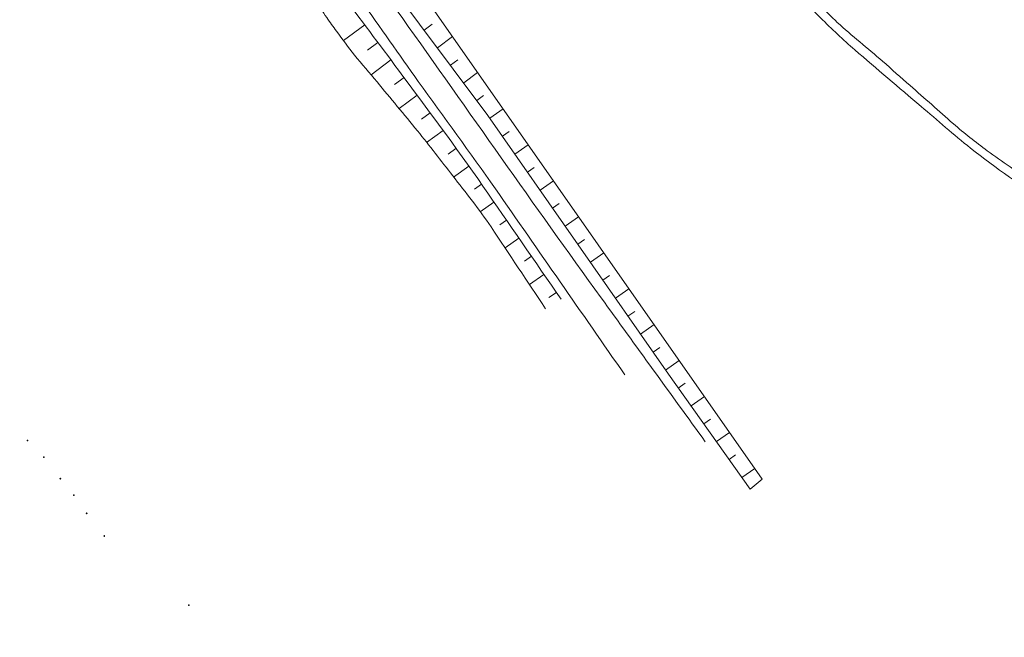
# Model space of a CAD drawing. Header units: metres. Extents: x 3425540 to 3446143, y 5432760 to 5444637.
# Tile 577 of 656: x 3442398 to 3442533, y 5437755 to 5437840. Entities that reach past the tile are written whole.
import ezdxf

# ---------------------------------------------------------------- set-up
doc = ezdxf.new("R2010")
doc.units = ezdxf.units.M
doc.layers.add('B_Bestand', color=9, linetype='Continuous', lineweight=18)
doc.layers.add('B_Böschung', color=9, linetype='Continuous', lineweight=18)

# ---------------------------------------------------------------- blocks, each defined once
blk = doc.blocks.new('091_GA')
at = {"color": 0, "linetype": 'ByBlock', "lineweight": -2}
for points in [[(0.5, 0, 0), (0.5, 0.1, 0), (0.5, 0.1, 0), (0.5, 0.2, 0), (0.4, 0.2, 0), (0.4, 0.3, 0), (0.4, 0.3, 0), (0.3, 0.4, 0), (0.3, 0.4, 0), (0.2, 0.5, 0), (0.2, 0.5, 0), (0.1, 0.5, 0), (0, 0.5, 0), (0, 0.5, 0), (-0.1, 0.5, 0), (-0.2, 0.5, 0), (-0.2, 0.5, 0), (-0.3, 0.4, 0), (-0.3, 0.4, 0), (-0.4, 0.3, 0), (-0.4, 0.3, 0), (-0.4, 0.2, 0), (-0.5, 0.2, 0), (-0.5, 0.1, 0), (-0.5, 0.1, 0), (-0.5, 0, 0), (-0.5, -0.1, 0), (-0.5, -0.1, 0), (-0.5, -0.2, 0), (-0.4, -0.2, 0), (-0.4, -0.3, 0), (-0.4, -0.3, 0), (-0.3, -0.4, 0), (-0.3, -0.4, 0), (-0.2, -0.5, 0), (-0.2, -0.5, 0), (-0.1, -0.5, 0), (0, -0.5, 0), (0, -0.5, 0), (0.1, -0.5, 0), (0.2, -0.5, 0), (0.2, -0.5, 0), (0.3, -0.4, 0), (0.3, -0.4, 0), (0.4, -0.3, 0), (0.4, -0.3, 0), (0.4, -0.2, 0), (0.5, -0.2, 0), (0.5, -0.1, 0), (0.5, -0.1, 0), (0.5, 0, 0)], [(0.4, 0, 0), (0.4, 0.1, 0), (0.4, 0.1, 0), (0.4, 0.2, 0), (0.4, 0.2, 0), (0.3, 0.3, 0), (0.3, 0.3, 0), (0.2, 0.3, 0), (0.2, 0.4, 0), (0.1, 0.4, 0), (0.1, 0.4, 0), (0, 0.4, 0), (0, 0.4, 0), (-0.1, 0.4, 0), (-0.1, 0.4, 0), (-0.2, 0.4, 0), (-0.2, 0.3, 0), (-0.3, 0.3, 0), (-0.3, 0.3, 0), (-0.4, 0.2, 0), (-0.4, 0.2, 0), (-0.4, 0.1, 0), (-0.4, 0.1, 0), (-0.4, 0, 0), (-0.4, -0.1, 0), (-0.4, -0.1, 0), (-0.4, -0.2, 0), (-0.4, -0.2, 0), (-0.3, -0.3, 0), (-0.3, -0.3, 0), (-0.2, -0.3, 0), (-0.2, -0.4, 0), (-0.1, -0.4, 0), (-0.1, -0.4, 0), (0, -0.4, 0), (0, -0.4, 0), (0.1, -0.4, 0), (0.1, -0.4, 0), (0.2, -0.4, 0), (0.2, -0.3, 0), (0.3, -0.3, 0), (0.3, -0.3, 0), (0.4, -0.2, 0), (0.4, -0.2, 0), (0.4, -0.1, 0), (0.4, -0.1, 0), (0.4, 0, 0)], [(0.3, 0, 0), (0.3, 0.1, 0), (0.3, 0.1, 0), (0.3, 0.2, 0), (0.3, 0.2, 0), (0.2, 0.2, 0), (0.2, 0.3, 0), (0.2, 0.3, 0), (0.1, 0.3, 0), (0.1, 0.3, 0), (0, 0.3, 0), (0, 0.3, 0), (-0.1, 0.3, 0), (-0.1, 0.3, 0), (-0.2, 0.3, 0), (-0.2, 0.3, 0), (-0.3, 0.2, 0), (-0.3, 0.2, 0), (-0.3, 0.1, 0), (-0.3, 0.1, 0), (-0.3, 0, 0), (-0.3, 0, 0), (-0.3, -0.1, 0), (-0.3, -0.1, 0), (-0.3, -0.2, 0), (-0.3, -0.2, 0), (-0.2, -0.3, 0), (-0.2, -0.3, 0), (-0.1, -0.3, 0), (-0.1, -0.3, 0), (0, -0.3, 0), (0, -0.3, 0), (0.1, -0.3, 0), (0.1, -0.3, 0), (0.2, -0.3, 0), (0.2, -0.3, 0), (0.2, -0.2, 0), (0.3, -0.2, 0), (0.3, -0.2, 0), (0.3, -0.1, 0), (0.3, -0.1, 0), (0.3, 0, 0)], [(0.3, 0, 0), (0.3, 0, 0), (0.2, 0.1, 0), (0.2, 0.1, 0), (0.2, 0.2, 0), (0.2, 0.2, 0), (0.1, 0.2, 0), (0.1, 0.2, 0), (0, 0.3, 0), (0, 0.3, 0), (0, 0.3, 0), (-0.1, 0.2, 0), (-0.1, 0.2, 0), (-0.2, 0.2, 0), (-0.2, 0.2, 0), (-0.2, 0.1, 0), (-0.2, 0.1, 0), (-0.3, 0, 0), (-0.3, 0, 0), (-0.3, 0, 0), (-0.2, -0.1, 0), (-0.2, -0.1, 0), (-0.2, -0.2, 0), (-0.2, -0.2, 0), (-0.1, -0.2, 0), (-0.1, -0.2, 0), (0, -0.3, 0), (0, -0.3, 0), (0, -0.3, 0), (0.1, -0.2, 0), (0.1, -0.2, 0), (0.2, -0.2, 0), (0.2, -0.2, 0), (0.2, -0.1, 0), (0.2, -0.1, 0), (0.3, 0, 0), (0.3, 0, 0)], [(0.2, 0, 0), (0.2, 0, 0), (0.2, 0.1, 0), (0.1, 0.1, 0), (0.1, 0.1, 0), (0.1, 0.2, 0), (0.1, 0.2, 0), (0, 0.2, 0), (0, 0.2, 0), (-0.1, 0.2, 0), (-0.1, 0.2, 0), (-0.1, 0.1, 0), (-0.1, 0.1, 0), (-0.2, 0.1, 0), (-0.2, 0, 0), (-0.2, 0, 0), (-0.2, 0, 0), (-0.2, -0.1, 0), (-0.1, -0.1, 0), (-0.1, -0.1, 0), (-0.1, -0.2, 0), (-0.1, -0.2, 0), (0, -0.2, 0), (0, -0.2, 0), (0.1, -0.2, 0), (0.1, -0.2, 0), (0.1, -0.1, 0), (0.1, -0.1, 0), (0.2, -0.1, 0), (0.2, 0, 0), (0.2, 0, 0)], [(0.1, 0, 0), (0.1, 0, 0), (0.1, 0.1, 0), (0.1, 0.1, 0), (0, 0.1, 0), (0, 0.1, 0), (0, 0.1, 0), (0, 0.1, 0), (-0.1, 0.1, 0), (-0.1, 0.1, 0), (-0.1, 0, 0), (-0.1, 0, 0), (-0.1, 0, 0), (-0.1, 0, 0), (-0.1, -0.1, 0), (-0.1, -0.1, 0), (0, -0.1, 0), (0, -0.1, 0), (0, -0.1, 0), (0, -0.1, 0), (0.1, -0.1, 0), (0.1, -0.1, 0), (0.1, 0, 0), (0.1, 0, 0)], [(0, 0, 0), (0, 0, 0), (0, 0, 0), (0, 0, 0), (0, 0, 0), (0, 0, 0), (0, 0, 0), (0, 0, 0), (0, 0, 0), (0, 0, 0), (0, 0, 0), (0, 0, 0), (0, 0, 0)]]:
    blk.add_polyline3d(points, dxfattribs=at)

msp = doc.modelspace()

# ---------------------------------------------------------------- linework, layer by layer
at = {"layer": 'B_Bestand'}
for points, knots in [([(3442399.9, 5437893.59), (3442407.94, 5437886.37), (3442415.98, 5437879.16), (3442424.01, 5437871.94), (3442425.98, 5437870.18), (3442427.95, 5437868.42), (3442429.91, 5437866.66), (3442431.41, 5437865.31), (3442432.74, 5437863.79), (3442434.05, 5437862.26), (3442436.71, 5437859.13), (3442439.33, 5437856), (3442441.7, 5437852.66), (3442444.69, 5437848.45), (3442447.67, 5437844.24), (3442450.65, 5437840.03), (3442459.72, 5437827.26), (3442468.67, 5437814.42), (3442477.85, 5437801.73), (3442482.59, 5437795.17), (3442487.34, 5437788.61), (3442492.09, 5437782.05)], [0, 0, 0, 0, 0.222901, 0.222901, 0.222901, 0.277349, 0.277349, 0.277349, 0.318895, 0.318895, 0.318895, 0.403322, 0.403322, 0.403322, 0.509834, 0.509834, 0.509834, 0.832875, 0.832875, 0.832875, 1, 1, 1, 1]), ([(3442481.09, 5437791.2), (3442475.19, 5437799.68), (3442469.3, 5437808.16), (3442463.4, 5437816.64), (3442459.97, 5437821.58), (3442456.35, 5437826.4), (3442452.87, 5437831.3), (3442450.24, 5437834.99), (3442447.65, 5437838.7), (3442445.03, 5437842.4), (3442443.61, 5437844.4), (3442442.18, 5437846.4), (3442440.72, 5437848.38), (3442438.97, 5437850.77), (3442437.02, 5437852.99), (3442435, 5437855.16), (3442433.27, 5437857.01), (3442431.51, 5437858.83), (3442429.64, 5437860.53), (3442427.88, 5437862.12), (3442426.11, 5437863.7), (3442424.35, 5437865.28), (3442424.03, 5437865.57), (3442423.72, 5437865.87), (3442423.39, 5437866.16), (3442423.13, 5437866.39), (3442422.75, 5437866.37), (3442422.42, 5437866.43), (3442422.22, 5437866.46), (3442422, 5437866.51), (3442421.8, 5437866.43), (3442421.43, 5437866.26), (3442421.18, 5437865.91), (3442420.83, 5437865.72), (3442419.58, 5437865.04), (3442418.32, 5437864.36), (3442417.05, 5437863.7), (3442416.41, 5437863.37), (3442415.77, 5437863.04), (3442415.12, 5437862.73), (3442414.36, 5437862.37), (3442413.57, 5437862.07), (3442412.74, 5437861.94), (3442411.16, 5437861.69), (3442409.56, 5437861.64), (3442407.99, 5437861.41), (3442404.79, 5437860.94), (3442401.59, 5437860.47), (3442398.4, 5437860)], [0, 0, 0, 0, 0.255817, 0.255817, 0.255817, 0.404878, 0.404878, 0.404878, 0.516984, 0.516984, 0.516984, 0.577887, 0.577887, 0.577887, 0.651111, 0.651111, 0.651111, 0.713794, 0.713794, 0.713794, 0.772454, 0.772454, 0.772454, 0.783255, 0.783255, 0.783255, 0.791539, 0.791539, 0.791539, 0.796625, 0.796625, 0.796625, 0.806507, 0.806507, 0.806507, 0.841937, 0.841937, 0.841937, 0.859804, 0.859804, 0.859804, 0.880482, 0.880482, 0.880482, 0.919957, 0.919957, 0.919957, 1, 1, 1, 1])]:
    msp.add_open_spline(points, degree=3, knots=knots, dxfattribs=at)
at = {"layer": 'B_Böschung'}
for p, q in [((3442445.54, 5437839.05), (3442442.64, 5437836.88)), ((3442453.69, 5437838.32), (3442454.75, 5437839.12)), ((3442455.48, 5437835.92), (3442457.54, 5437837.45)), ((3442447.34, 5437836.64), (3442445.91, 5437835.58)), ((3442449.13, 5437834.24), (3442446.41, 5437832.21)), ((3442457.28, 5437833.51), (3442458.27, 5437834.25)), ((3442459.07, 5437831.11), (3442460.98, 5437832.53)), ((3442450.92, 5437831.83), (3442449.62, 5437830.87)), ((3442452.7, 5437829.42), (3442450.25, 5437827.6)), ((3442460.87, 5437828.71), (3442461.78, 5437829.39)), ((3442454.48, 5437827), (3442453.32, 5437826.14)), ((3442462.65, 5437826.29), (3442464.46, 5437827.56)), ((3442456.26, 5437824.59), (3442454.01, 5437822.97)), ((3442464.37, 5437823.83), (3442465.27, 5437824.47)), ((3442466.08, 5437821.37), (3442467.9, 5437822.64)), ((3442458.01, 5437822.15), (3442456.94, 5437821.38)), ((3442459.76, 5437819.71), (3442457.7, 5437818.24)), ((3442467.8, 5437818.91), (3442468.71, 5437819.55)), ((3442461.5, 5437817.27), (3442460.53, 5437816.57)), ((3442469.51, 5437816.45), (3442471.34, 5437817.72)), ((3442463.21, 5437814.81), (3442461.32, 5437813.49)), ((3442471.23, 5437813.99), (3442472.14, 5437814.63)), ((3442464.92, 5437812.34), (3442463.99, 5437811.69)), ((3442472.95, 5437811.53), (3442474.78, 5437812.81)), ((3442466.63, 5437809.87), (3442464.72, 5437808.55)), ((3442474.66, 5437809.07), (3442475.58, 5437809.71)), ((3442476.38, 5437806.61), (3442478.22, 5437807.89)), ((3442468.33, 5437807.4), (3442467.36, 5437806.73)), ((3442470.04, 5437804.93), (3442468.05, 5437803.56)), ((3442478.09, 5437804.15), (3442479.02, 5437804.79)), ((3442471.74, 5437802.47), (3442470.73, 5437801.77)), ((3442479.81, 5437801.68), (3442481.66, 5437802.97)), ((3442481.52, 5437799.22), (3442482.45, 5437799.87)), ((3442483.24, 5437796.76), (3442485.1, 5437798.06)), ((3442484.96, 5437794.3), (3442485.89, 5437794.95)), ((3442486.67, 5437791.84), (3442488.54, 5437793.14)), ((3442488.4, 5437789.39), (3442489.33, 5437790.05)), ((3442490.14, 5437786.95), (3442491.97, 5437788.24)), ((3442491.88, 5437784.5), (3442492.78, 5437785.14)), ((3442493.62, 5437782.06), (3442495.41, 5437783.33)), ((3442495.36, 5437779.61), (3442496.24, 5437780.24)), ((3442497.09, 5437777.17), (3442498.85, 5437778.41)), ((3442498.24, 5437775.55), (3442499.87, 5437776.95))]:
    msp.add_line(p, q, dxfattribs=at)
for points in [[(3442448.31, 5437845.53), (3442462.39, 5437826.67), (3442487.07, 5437791.27), (3442498.24, 5437775.55)], [(3442448.31, 5437845.53), (3442455.06, 5437840.99), (3442499.87, 5437776.95)]]:
    msp.add_lwpolyline(points, dxfattribs=at)
for points, knots in [([(3442766.67, 5437631.65), (3442764.17, 5437633.95), (3442761.67, 5437636.25), (3442759.18, 5437638.56), (3442751.47, 5437645.67), (3442742.95, 5437651.84), (3442734.86, 5437658.51), (3442728.69, 5437663.59), (3442722.52, 5437668.69), (3442716.35, 5437673.77), (3442706.99, 5437681.47), (3442697.61, 5437689.14), (3442688.24, 5437696.82), (3442668.68, 5437712.83), (3442649.05, 5437728.75), (3442629.27, 5437744.49), (3442626.06, 5437747.04), (3442622.74, 5437749.46), (3442619.51, 5437751.99), (3442610.66, 5437758.95), (3442601.87, 5437766), (3442593.02, 5437772.98), (3442585.1, 5437779.22), (3442577.03, 5437785.3), (3442569.12, 5437791.57), (3442564.03, 5437795.61), (3442559.21, 5437799.98), (3442554.18, 5437804.08), (3442551.84, 5437805.98), (3442549.49, 5437807.87), (3442547.11, 5437809.71), (3442543.73, 5437812.33), (3442540.3, 5437814.87), (3442536.85, 5437817.4), (3442534.8, 5437818.92), (3442532.67, 5437820.31), (3442530.62, 5437821.83), (3442529.03, 5437823), (3442527.47, 5437824.22), (3442525.99, 5437825.52), (3442524.02, 5437827.26), (3442522.05, 5437829), (3442520.07, 5437830.75), (3442518.82, 5437831.85), (3442517.57, 5437832.96), (3442516.32, 5437834.06), (3442514.28, 5437835.86), (3442512.12, 5437837.52), (3442510.13, 5437839.38), (3442508.5, 5437840.9), (3442507.02, 5437842.56), (3442505.44, 5437844.13), (3442504.05, 5437845.52), (3442502.66, 5437846.89), (3442501.25, 5437848.26), (3442499.81, 5437849.66), (3442498.25, 5437850.92), (3442496.69, 5437852.2), (3442495.45, 5437853.21), (3442494.15, 5437854.1), (3442492.75, 5437854.89), (3442491, 5437855.87), (3442489.16, 5437856.57), (3442487.25, 5437857.14), (3442485.7, 5437857.6), (3442484.15, 5437858.06), (3442482.56, 5437858.2), (3442480, 5437858.43), (3442477.45, 5437858.61), (3442474.89, 5437858.82), (3442473.27, 5437858.96), (3442471.64, 5437859.13), (3442470.01, 5437859.26), (3442467.36, 5437859.48), (3442464.67, 5437859.32), (3442462.01, 5437859.07), (3442460.69, 5437858.95), (3442459.38, 5437858.75), (3442458.07, 5437858.51), (3442456.58, 5437858.24), (3442455.14, 5437857.72), (3442453.63, 5437857.51), (3442451.93, 5437857.28), (3442450.21, 5437857.16), (3442448.51, 5437856.95), (3442447.11, 5437856.78), (3442445.72, 5437856.53), (3442444.32, 5437856.38), (3442443.47, 5437856.29), (3442442.61, 5437856.35), (3442441.75, 5437856.32), (3442441.31, 5437856.31), (3442440.88, 5437856.35), (3442440.44, 5437856.2), (3442440.29, 5437856.15), (3442440.23, 5437855.96), (3442440.19, 5437855.82), (3442440.14, 5437855.65), (3442440.15, 5437855.41), (3442440.31, 5437855.26), (3442440.51, 5437855.08), (3442440.72, 5437855.03), (3442440.94, 5437855.01), (3442441.56, 5437854.95), (3442442.19, 5437854.89), (3442442.82, 5437854.95), (3442443.65, 5437855.02), (3442444.48, 5437855.12), (3442445.32, 5437855.2), (3442446.67, 5437855.31), (3442448.04, 5437855.3), (3442449.38, 5437855.51), (3442450.34, 5437855.66), (3442451.3, 5437855.84), (3442452.26, 5437856.01), (3442453.3, 5437856.2), (3442454.34, 5437856.38), (3442455.38, 5437856.57), (3442456.83, 5437856.83), (3442458.25, 5437857.18), (3442459.7, 5437857.45), (3442461.37, 5437857.76), (3442463.06, 5437857.96), (3442464.76, 5437858.07), (3442465.76, 5437858.14), (3442466.76, 5437858.15), (3442467.76, 5437858.14), (3442469.91, 5437858.1), (3442472.06, 5437858.04), (3442474.2, 5437857.89), (3442476.19, 5437857.74), (3442478.17, 5437857.52), (3442480.14, 5437857.26), (3442481.51, 5437857.08), (3442482.86, 5437856.84), (3442484.21, 5437856.57), (3442485.74, 5437856.26), (3442487.23, 5437855.83), (3442488.71, 5437855.32), (3442490.28, 5437854.79), (3442491.76, 5437854.12), (3442493.21, 5437853.32), (3442494.05, 5437852.86), (3442494.85, 5437852.35), (3442495.59, 5437851.76), (3442496.84, 5437850.75), (3442498.05, 5437849.73), (3442499.21, 5437848.63), (3442500.46, 5437847.45), (3442501.69, 5437846.27), (3442502.9, 5437845.06), (3442504.57, 5437843.4), (3442506.16, 5437841.65), (3442507.84, 5437840), (3442509.37, 5437838.49), (3442510.92, 5437837.02), (3442512.53, 5437835.62), (3442515.53, 5437833.02), (3442518.55, 5437830.46), (3442521.58, 5437827.89), (3442523.82, 5437825.98), (3442526.03, 5437824.03), (3442528.33, 5437822.19), (3442531.79, 5437819.42), (3442535.52, 5437817.01), (3442539.08, 5437814.37), (3442542.04, 5437812.19), (3442545.03, 5437810.03), (3442547.93, 5437807.77), (3442551.39, 5437805.07), (3442554.74, 5437802.24), (3442558.12, 5437799.45), (3442563.13, 5437795.31), (3442568.03, 5437791.04), (3442573.07, 5437786.94), (3442576.21, 5437784.38), (3442579.6, 5437782.14), (3442582.79, 5437779.65), (3442586.45, 5437776.8), (3442589.91, 5437773.69), (3442593.61, 5437770.9), (3442597.46, 5437767.99), (3442601.51, 5437765.35), (3442605.36, 5437762.45), (3442608.08, 5437760.41), (3442610.78, 5437758.35), (3442613.47, 5437756.28), (3442615.37, 5437754.82), (3442617.12, 5437753.18), (3442619.1, 5437751.84), (3442620.77, 5437750.71), (3442622.44, 5437749.59), (3442624.1, 5437748.46)], [0, 0, 0, 0, 0.016185, 0.016185, 0.016185, 0.066162, 0.066162, 0.066162, 0.10427, 0.10427, 0.10427, 0.162018, 0.162018, 0.162018, 0.282471, 0.282471, 0.282471, 0.302023, 0.302023, 0.302023, 0.355708, 0.355708, 0.355708, 0.403818, 0.403818, 0.403818, 0.434778, 0.434778, 0.434778, 0.449128, 0.449128, 0.449128, 0.469496, 0.469496, 0.469496, 0.481642, 0.481642, 0.481642, 0.491045, 0.491045, 0.491045, 0.503587, 0.503587, 0.503587, 0.51154, 0.51154, 0.51154, 0.524502, 0.524502, 0.524502, 0.53511, 0.53511, 0.53511, 0.544454, 0.544454, 0.544454, 0.554033, 0.554033, 0.554033, 0.56161, 0.56161, 0.56161, 0.571056, 0.571056, 0.571056, 0.578694, 0.578694, 0.578694, 0.59091, 0.59091, 0.59091, 0.598688, 0.598688, 0.598688, 0.611405, 0.611405, 0.611405, 0.617726, 0.617726, 0.617726, 0.624956, 0.624956, 0.624956, 0.63315, 0.63315, 0.63315, 0.639864, 0.639864, 0.639864, 0.643939, 0.643939, 0.643939, 0.646034, 0.646034, 0.646034, 0.646751, 0.646751, 0.646751, 0.647667, 0.647667, 0.647667, 0.648737, 0.648737, 0.648737, 0.651719, 0.651719, 0.651719, 0.655711, 0.655711, 0.655711, 0.662186, 0.662186, 0.662186, 0.666825, 0.666825, 0.666825, 0.671871, 0.671871, 0.671871, 0.678864, 0.678864, 0.678864, 0.686971, 0.686971, 0.686971, 0.691739, 0.691739, 0.691739, 0.701979, 0.701979, 0.701979, 0.711468, 0.711468, 0.711468, 0.718015, 0.718015, 0.718015, 0.725438, 0.725438, 0.725438, 0.733265, 0.733265, 0.733265, 0.737783, 0.737783, 0.737783, 0.74539, 0.74539, 0.74539, 0.75354, 0.75354, 0.75354, 0.764782, 0.764782, 0.764782, 0.774972, 0.774972, 0.774972, 0.793874, 0.793874, 0.793874, 0.807904, 0.807904, 0.807904, 0.829029, 0.829029, 0.829029, 0.846571, 0.846571, 0.846571, 0.86747, 0.86747, 0.86747, 0.89843, 0.89843, 0.89843, 0.917731, 0.917731, 0.917731, 0.93984, 0.93984, 0.93984, 0.962832, 0.962832, 0.962832, 0.979023, 0.979023, 0.979023, 0.990412, 0.990412, 0.990412, 1, 1, 1, 1]), ([(3442427.36, 5437851.57), (3442428, 5437851.66), (3442428.63, 5437851.75), (3442429.27, 5437851.85), (3442429.88, 5437851.94), (3442430.5, 5437852.04), (3442431.11, 5437852.13), (3442431.65, 5437852.2), (3442432.2, 5437852.07), (3442432.74, 5437851.99), (3442433.18, 5437851.92), (3442433.6, 5437851.83), (3442434.02, 5437851.67), (3442434.67, 5437851.43), (3442435.25, 5437851.1), (3442435.79, 5437850.67), (3442436.58, 5437850.03), (3442437.31, 5437849.37), (3442438.01, 5437848.65), (3442438.86, 5437847.79), (3442439.72, 5437846.95), (3442440.44, 5437845.98), (3442441.07, 5437845.14), (3442441.65, 5437844.26), (3442442.28, 5437843.41), (3442444.9, 5437839.88), (3442447.56, 5437836.38), (3442450.17, 5437832.84), (3442454.04, 5437827.59), (3442457.98, 5437822.38), (3442461.69, 5437817.01), (3442465.26, 5437811.84), (3442468.83, 5437806.68), (3442472.4, 5437801.52)], [0, 0, 0, 0, 0.027484, 0.027484, 0.027484, 0.053996, 0.053996, 0.053996, 0.077316, 0.077316, 0.077316, 0.096152, 0.096152, 0.096152, 0.125169, 0.125169, 0.125169, 0.167887, 0.167887, 0.167887, 0.219373, 0.219373, 0.219373, 0.264401, 0.264401, 0.264401, 0.452416, 0.452416, 0.452416, 0.731614, 0.731614, 0.731614, 1, 1, 1, 1]), ([(3442427.36, 5437851.57), (3442427.35, 5437851.41), (3442427.34, 5437851.25), (3442427.33, 5437851.08), (3442427.31, 5437850.87), (3442427.57, 5437850.69), (3442427.78, 5437850.63), (3442427.96, 5437850.58), (3442428.15, 5437850.57), (3442428.33, 5437850.53), (3442428.84, 5437850.4), (3442429.35, 5437850.27), (3442429.86, 5437850.15), (3442430.78, 5437849.92), (3442431.71, 5437849.74), (3442432.63, 5437849.52), (3442433.01, 5437849.43), (3442433.38, 5437849.29), (3442433.71, 5437849.07), (3442434.1, 5437848.81), (3442434.42, 5437848.48), (3442434.72, 5437848.13), (3442435.36, 5437847.38), (3442436, 5437846.65), (3442436.55, 5437845.84), (3442437.34, 5437844.71), (3442438.1, 5437843.57), (3442438.85, 5437842.42), (3442439.36, 5437841.63), (3442439.83, 5437840.81), (3442440.36, 5437840.03), (3442440.79, 5437839.4), (3442441.25, 5437838.78), (3442441.7, 5437838.17), (3442442.51, 5437837.07), (3442443.29, 5437835.96), (3442444.14, 5437834.91), (3442445.15, 5437833.67), (3442446.21, 5437832.47), (3442447.23, 5437831.24), (3442449.08, 5437829.01), (3442450.93, 5437826.79), (3442452.76, 5437824.55), (3442454.4, 5437822.53), (3442455.98, 5437820.46), (3442457.57, 5437818.41), (3442459.36, 5437816.1), (3442461.2, 5437813.84), (3442462.81, 5437811.42), (3442465.3, 5437807.69), (3442467.78, 5437803.97), (3442470.26, 5437800.24)], [0, 0, 0, 0, 0.007128, 0.007128, 0.007128, 0.016471, 0.016471, 0.016471, 0.024733, 0.024733, 0.024733, 0.047746, 0.047746, 0.047746, 0.089365, 0.089365, 0.089365, 0.106441, 0.106441, 0.106441, 0.126556, 0.126556, 0.126556, 0.169531, 0.169531, 0.169531, 0.229834, 0.229834, 0.229834, 0.271185, 0.271185, 0.271185, 0.304753, 0.304753, 0.304753, 0.36438, 0.36438, 0.36438, 0.434484, 0.434484, 0.434484, 0.561539, 0.561539, 0.561539, 0.675692, 0.675692, 0.675692, 0.803448, 0.803448, 0.803448, 1, 1, 1, 1])]:
    msp.add_open_spline(points, degree=3, knots=knots, dxfattribs=at)

# ---------------------------------------------------------------- block references
at = {"layer": 'B_Bestand', "xscale": 0.09999999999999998, "yscale": 0.09999999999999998, "rotation": 0.9594340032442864}
for p in [(3442399.45, 5437782.23, -2.16), (3442401.68, 5437779.95, -2.11), (3442403.95, 5437777, -2.01), (3442405.79, 5437774.75, -1.94), (3442407.55, 5437772.26, -1.8), (3442409.95, 5437769.16, -1.71), (3442421.51, 5437759.72, -1.38)]:
    msp.add_blockref('091_GA', p, dxfattribs=at)

doc.saveas('drawing.dxf')
